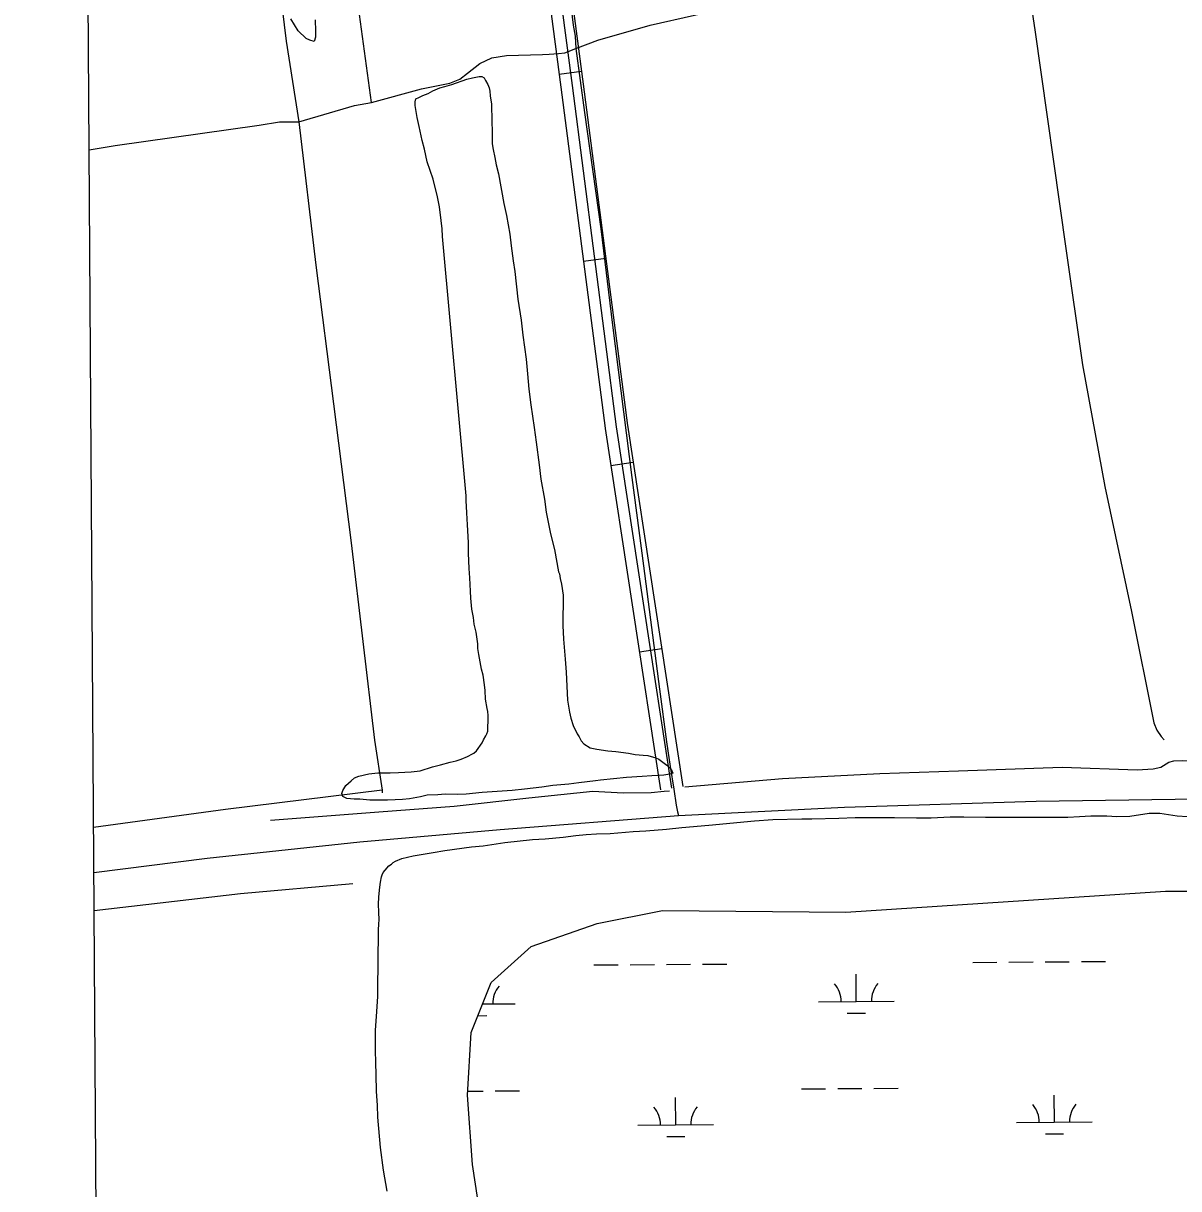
# Model space of a CAD drawing. Extents: x 3508733 to 3546731, y 546897 to 572481.
# Drawn here: x 3512800 to 3514331, y 555449 to 556994 of the extents above; entities that cross this region are included whole.
import ezdxf

# ---------------------------------------------------------------- set-up
doc = ezdxf.new("R2010")
doc.units = 0
for name, color, linetype in [('V-DTCH-CNTR', 7, 'Continuous'), ('V-GRID-FRAM', 7, 'Continuous'), ('V-RAIL-TRAK', 7, 'Continuous'), ('V-ROAD-CNTR', 7, 'Continuous'), ('V-SITE-VEGE', 7, 'Continuous'), ('V-TOPO-SHOR', 7, 'Continuous'), ('V-WETL-SWMP', 7, 'Continuous')]:
    doc.layers.add(name, color=color, linetype=linetype)

msp = doc.modelspace()

# ---------------------------------------------------------------- linework, layer by layer
at = {"layer": 'V-DTCH-CNTR'}
for points in [[(3513457.6, 557536.8), (3513480.1, 557362.2), (3513501, 557214.9), (3513522.7, 557039.4), (3513528.7, 556991.2), (3513531.2, 556976.9), (3513532.1, 556960.4), (3513543.7, 556875.4), (3513565.5, 556721.4), (3513580.8, 556593.8), (3513606.5, 556391.7), (3513621.6, 556274.5), (3513643, 556111.3), (3513652.5, 556041.1), (3513657, 556008.8), (3513661.9, 555978.4), (3513665, 555957.2), (3513666.8, 555948.4), (3513668.2, 555943.6)], [(3514064, 557530), (3514091.8, 557309), (3514118.5, 557131.8), (3514140.6, 556985), (3514181.3, 556695.4), (3514203.4, 556541), (3514233.2, 556379.9), (3514268.6, 556213.9), (3514298.1, 556066.6), (3514301.9, 556056.7), (3514307.9, 556048.2), (3514311.6, 556043.8)], [(3513261.6, 556888.9), (3513245.4, 557005.5), (3513218.3, 557255), (3513192.6, 557433.1)], [(3513123.1, 557176.3), (3513148.1, 556970.1), (3513165.2, 556863.1), (3513187.5, 556673.2), (3513211.2, 556489.5), (3513234.5, 556304.9), (3513265.4, 556043.3), (3513275.4, 555977.4), (3513275.6, 555973.5)], [(3513238.8, 556884.6), (3513261.6, 556888.9), (3513327.8, 556906.8), (3513365.2, 556914.4), (3513378.3, 556919.7), (3513388.7, 556927.5), (3513404.9, 556940.3), (3513421, 556947.8), (3513440.4, 556951.2), (3513488.1, 556952.5), (3513497, 556952.7), (3513509.3, 556953.8), (3513517.6, 556954.7), (3513532.1, 556960.4), (3513561.2, 556971.5), (3513630.6, 556991.3), (3513748.1, 557017.7)], [(3512887.4, 556826.2), (3512921.7, 556831.9), (3513112.7, 556858.7), (3513139.6, 556863.3), (3513165.2, 556863.1), (3513238.8, 556884.6)], [(3513275.4, 555977.4), (3513067.8, 555951.5), (3512893.1, 555927.7)], [(3513236.6, 555853.1), (3513088, 555840), (3512893.8, 555817.2)]]:
    msp.add_lwpolyline(points, dxfattribs=at)
at = {"layer": 'V-GRID-FRAM'}
msp.add_lwpolyline([(3512800, 570478.9), (3544431.3, 570695.1), (3544563.5, 552512.4), (3512916.4, 552296.1), (3512800, 570478.9)], dxfattribs=at)
at = {"layer": 'V-RAIL-TRAK'}
for points in [[(3513245.9, 555908.8), (3513432.1, 555925.2), (3513668.2, 555943.6), (3513888.3, 555954.7), (3514142.3, 555962.6), (3514356.7, 555965.8), (3514609.7, 555963.3), (3514753.6, 555961), (3514961.2, 555952.5), (3515165.5, 555940.8), (3515278.1, 555932.4), (3515490.8, 555913.1), (3515694.1, 555890.6), (3515892.4, 555867.8), (3516090.8, 555839.8), (3516272.5, 555810.8)], [(3512893.5, 555867.9), (3513043.5, 555887.3), (3513245.9, 555908.8)]]:
    msp.add_lwpolyline(points, dxfattribs=at)
at = {"layer": 'V-ROAD-CNTR'}
for p, q in [((3513539.7, 556929.9), (3513510, 556926)), ((3513572, 556682), (3513542.2, 556678.1)), ((3513608.2, 556411.7), (3513578.6, 556407.2)), ((3513646, 556164.5), (3513616.3, 556160))]:
    msp.add_line(p, q, dxfattribs=at)
for points in [[(3513024, 560694.7), (3513040.8, 560568.2), (3513062.7, 560386.2), (3513124.3, 559939.1), (3513240.1, 559037.8), (3513308.4, 558500.4), (3513370.6, 558031.8), (3513446.7, 557405.7), (3513512.2, 556909.1), (3513571, 556456.9)], [(3513038.8, 560696.7), (3513055.7, 560570.1), (3513077.6, 560388.1), (3513139.1, 559941.1), (3513255, 559039.7), (3513323.3, 558502.3), (3513385.5, 558033.7), (3513461.6, 557407.5), (3513527.1, 556911.1), (3513585.8, 556458.8)], [(3513401.1, 558029.7), (3513476.5, 557409.4), (3513541.9, 556913), (3513600.7, 556460.8)], [(3513571, 556456.6), (3513644.2, 555977.5)], [(3513585.8, 556458.8), (3513659, 555979.8)], [(3513600.7, 556461.1), (3513673.8, 555982)]]:
    msp.add_lwpolyline(points, dxfattribs=at)
at = {"layer": 'V-SITE-VEGE'}
for p, q in [((3514266.4, 555942.9), (3514292.1, 555946.7)), ((3514292.1, 555946.7), (3514306.1, 555946.6)), ((3514306.1, 555946.6), (3514328.9, 555943.3)), ((3513672.8, 555927.6), (3513708.2, 555930.7)), ((3513708.2, 555930.7), (3513769, 555936.5)), ((3513769, 555936.5), (3513793.3, 555938.2)), ((3513793.3, 555938.2), (3513831.5, 555939.4)), ((3513831.5, 555939.4), (3513844.8, 555939.4)), ((3513844.8, 555939.4), (3513880.8, 555939.9)), ((3513880.8, 555939.9), (3513902.3, 555940.9)), ((3513902.3, 555940.9), (3513934.8, 555941.1)), ((3513934.8, 555941.1), (3513954.5, 555941)), ((3513954.5, 555941), (3513983.8, 555940.5)), ((3513983.8, 555940.5), (3514003, 555940.5)), ((3514003, 555940.5), (3514028.1, 555941.8)), ((3514028.1, 555941.8), (3514046.3, 555942)), ((3514046.3, 555942), (3514074.9, 555941.6)), ((3514074.9, 555941.6), (3514121.3, 555941.4)), ((3514121.3, 555941.4), (3514139.5, 555941.3)), ((3514139.5, 555941.3), (3514167.1, 555941.5)), ((3514167.1, 555941.5), (3514183.9, 555941.4)), ((3514183.9, 555941.4), (3514199.6, 555942.4)), ((3514199.6, 555942.4), (3514214.6, 555943.1)), ((3514214.6, 555943.1), (3514236, 555943)), ((3514236, 555943), (3514248.9, 555942.2)), ((3514248.9, 555942.2), (3514266.4, 555942.9)), ((3514328.9, 555943.3), (3514342.5, 555942.5)), ((3513474.8, 555911.7), (3513491.6, 555912.7)), ((3513491.6, 555912.7), (3513515.5, 555915.1)), ((3513515.5, 555915.1), (3513532, 555917.2)), ((3513532, 555917.2), (3513545.9, 555918.5)), ((3513545.9, 555918.5), (3513559.5, 555919.2)), ((3513559.5, 555919.2), (3513577.7, 555919.8)), ((3513577.7, 555919.8), (3513608.1, 555922.6)), ((3513608.1, 555922.6), (3513624.9, 555923.2)), ((3513624.9, 555923.2), (3513652.1, 555925.6)), ((3513652.1, 555925.6), (3513672.8, 555927.6)), ((3513342.9, 555894.4), (3513358.6, 555897.2)), ((3513358.6, 555897.2), (3513394, 555902.1)), ((3513394, 555902.1), (3513409.4, 555903.4)), ((3513409.4, 555903.4), (3513438, 555907.9)), ((3513438, 555907.9), (3513474.8, 555911.7)), ((3513290.3, 555881.4), (3513293.2, 555883.2)), ((3513293.2, 555883.2), (3513301.4, 555886.7)), ((3513301.4, 555886.7), (3513316.4, 555890.3)), ((3513316.4, 555890.3), (3513342.9, 555894.4)), ((3513275.6, 555865.1), (3513277, 555867.9)), ((3513277, 555867.9), (3513279.5, 555871.1)), ((3513279.5, 555871.1), (3513284.5, 555876.8)), ((3513284.5, 555876.8), (3513287.8, 555879.3)), ((3513287.8, 555879.3), (3513290.3, 555881.4)), ((3513272.3, 555848.6), (3513273.4, 555855.1)), ((3513273.4, 555855.1), (3513274.8, 555862.2)), ((3513274.8, 555862.2), (3513275.6, 555865.1)), ((3513270.7, 555825.8), (3513271.1, 555835.8)), ((3513271.1, 555835.8), (3513272.3, 555848.6)), ((3513271.1, 555815.8), (3513270.7, 555825.8)), ((3513271, 555800.4), (3513271.7, 555805.1)), ((3513271.7, 555805.1), (3513271.1, 555815.8)), ((3513270.5, 555780.4), (3513270.6, 555791.1)), ((3513270.6, 555791.1), (3513271, 555800.4)), ((3513270.1, 555760), (3513270.5, 555780.4)), ((3513269.8, 555703.6), (3513270.1, 555760)), ((3513267.9, 555677.1), (3513269.8, 555703.6)), ((3513266.8, 555658.9), (3513267.9, 555677.1)), ((3513266.7, 555632.8), (3513266.8, 555658.9)), ((3513267.3, 555616), (3513266.7, 555632.8)), ((3513267.6, 555600.3), (3513267.3, 555616)), ((3513268.2, 555577.8), (3513267.6, 555600.3)), ((3513269.2, 555559.9), (3513268.2, 555577.8)), ((3513269.8, 555543.9), (3513269.2, 555559.9)), ((3513273.2, 555503.5), (3513269.8, 555543.9)), ((3513277.4, 555473.4), (3513273.2, 555503.5)), ((3513282.3, 555445.9), (3513277.4, 555473.4))]:
    msp.add_line(p, q, dxfattribs=at)
for points in [[(3513186.8, 556998.4), (3513187.1, 556983.4), (3513187, 556975.2), (3513185.6, 556969.8), (3513179.5, 556971.3), (3513174.9, 556973.8), (3513164.2, 556983.9), (3513154.3, 556999.6)], [(3513386.9, 556367.2), (3513355.5, 556711.1), (3513355.2, 556721.1), (3513353.8, 556732.2), (3513351.4, 556750.4), (3513349, 556763.7), (3513343, 556787.3), (3513335.2, 556810.2), (3513331.4, 556827), (3513328.6, 556838.4), (3513324.4, 556857), (3513321.9, 556868.8), (3513319.1, 556884.6), (3513319.2, 556889.6), (3513320.2, 556893.5), (3513324.2, 556895.6), (3513329.6, 556898.1), (3513336.4, 556900.9), (3513342.8, 556904.1), (3513352.1, 556908), (3513358.6, 556910.1), (3513367.9, 556912.6), (3513387.5, 556919.6), (3513395.4, 556921.4), (3513404, 556923.1), (3513407.6, 556923.1), (3513410.8, 556921.3), (3513412.5, 556917.7), (3513415.7, 556912.4), (3513417.1, 556908.4), (3513418.2, 556903.8), (3513418.5, 556897.7), (3513420.3, 556886.6), (3513420.9, 556863.7), (3513421.5, 556850.2), (3513421.5, 556834.1), (3513422.5, 556826.6), (3513425, 556815.8), (3513426.7, 556806.2), (3513429.5, 556794), (3513436.8, 556755), (3513440.3, 556739), (3513444.5, 556714.3), (3513446.6, 556698.9), (3513449, 556678.9), (3513451.1, 556664.6), (3513455.2, 556628.1), (3513459.7, 556600.2), (3513462.1, 556580.2), (3513466.3, 556548.7), (3513468, 556529.1), (3513470, 556508.7), (3513472.5, 556488), (3513477, 556457.9), (3513479.7, 556438.6), (3513483.5, 556408.6), (3513485.6, 556389.6), (3513490.5, 556362.8), (3513492.9, 556345.7), (3513498.8, 556317.1), (3513503.8, 556296.3), (3513509, 556266.6), (3513510.4, 556263.8), (3513511.5, 556257.7), (3513513.2, 556250.5), (3513515.3, 556235.9), (3513515.1, 556195.5), (3513515.7, 556177.6), (3513518.1, 556150.8), (3513519.5, 556133.7), (3513521.1, 556096.5), (3513523.9, 556080.8), (3513525.6, 556072.5), (3513528.8, 556062.9)], [(3513528.8, 556062.9), (3513534.1, 556051.8), (3513536.6, 556047.8), (3513539.1, 556042.8), (3513542.6, 556038.5), (3513551.2, 556033.5), (3513559.8, 556031.6), (3513574.4, 556029.4), (3513585.1, 556028.3), (3513601.9, 556026.1), (3513610.8, 556024.6), (3513621.5, 556023.5), (3513627.6, 556023.1), (3513638.3, 556019.9), (3513642.2, 556018.4), (3513652.9, 556010.5), (3513658.3, 556005.1), (3513660.7, 555999.7), (3513656.8, 555998.3), (3513648.6, 555997.3), (3513632.9, 555996.3), (3513620, 555995.3), (3513599.3, 555993.9), (3513564.9, 555990.5), (3513558.1, 555989.5), (3513536.3, 555987.1), (3513522.7, 555985), (3513501.7, 555983.3), (3513487, 555981.2), (3513464.1, 555978.5), (3513448, 555976.8), (3513408, 555974.1), (3513386.9, 555972), (3513374.8, 555971.7), (3513359, 555971.8), (3513349.4, 555971.1), (3513335.1, 555970.5), (3513326.1, 555968.4), (3513311.8, 555965.9), (3513302.6, 555964.9), (3513292.9, 555964.6), (3513282.5, 555963.9), (3513259.3, 555964), (3513245.7, 555965.1), (3513238.2, 555965.2), (3513228.6, 555966.3), (3513223.6, 555968.8), (3513222.2, 555972.7), (3513223.6, 555977), (3513227.2, 555983.4), (3513234.4, 555989.8), (3513238.7, 555993.4), (3513244.8, 555995.9), (3513258, 555999), (3513269.8, 556000.4), (3513286.3, 556000.3), (3513297, 556000.6), (3513314.1, 556001.6), (3513325.9, 556003), (3513342.4, 556008.3), (3513352.8, 556010.8), (3513365.7, 556014.3), (3513373.5, 556016), (3513380, 556018.5), (3513388.6, 556022), (3513395, 556025.2), (3513396.8, 556026.3), (3513400.7, 556029.5), (3513407.9, 556039.8), (3513409.7, 556044.1), (3513413, 556049.4), (3513414.1, 556051.9), (3513415.5, 556055.5), (3513415.5, 556059.8), (3513415.9, 556070.2), (3513416, 556076.2), (3513415.6, 556081.6), (3513414.6, 556085.5), (3513412.5, 556097.7), (3513411.8, 556109.5), (3513411.1, 556117), (3513409.4, 556129.5), (3513407.3, 556137.7), (3513403.4, 556157), (3513402.4, 556164.9), (3513402.4, 556171), (3513401.1, 556180.6), (3513400, 556186.7), (3513397.6, 556197.4), (3513396.5, 556206), (3513394.4, 556217.1), (3513393.1, 556231.8), (3513392.4, 556241.1), (3513391.8, 556258.6), (3513390.7, 556271.1), (3513389.8, 556291.5), (3513389.8, 556305.7), (3513388.5, 556329), (3513387.8, 556344.7), (3513386.8, 556361.1), (3513386.9, 556367.2)]]:
    msp.add_lwpolyline(points, dxfattribs=at)
at = {"layer": 'V-TOPO-SHOR'}
for points in [[(3513676.8, 555981.6), (3513805.9, 555992.5), (3513934.8, 555999.2), (3514039.2, 556003), (3514176.5, 556007.9), (3514276.1, 556004.2), (3514297.3, 556005.5), (3514307.2, 556007.7), (3514318, 556014.3), (3514324.7, 556016.1), (3514335.8, 556016.6), (3514347.5, 556016), (3514359, 556014.8), (3514384.5, 556017), (3514411.7, 556021.7), (3514428.3, 556027.2), (3514449.2, 556030.5), (3514467.4, 556027), (3514485.1, 556021.1), (3514494.5, 556019), (3514499.1, 556018.3)], [(3513127.5, 555937.5), (3513270.9, 555948.6), (3513371, 555955.9), (3513469.9, 555967.2), (3513554.6, 555975.7), (3513594.9, 555973.5), (3513631.9, 555974), (3513649.4, 555975.7), (3513656.3, 555976.4)]]:
    msp.add_lwpolyline(points, dxfattribs=at)
at = {"layer": 'V-WETL-SWMP'}
for p, q in [((3513890.1, 555815.4), (3514313.4, 555843.4)), ((3514313.4, 555843.4), (3514564.6, 555844.1)), ((3513560.6, 555800.6), (3513647.1, 555817.5)), ((3513647.1, 555817.5), (3513890.1, 555815.4)), ((3513473.1, 555770.1), (3513560.6, 555800.6)), ((3513420.1, 555722.1), (3513473.1, 555770.1)), ((3513556.2, 555745.5), (3513588.2, 555745.8)), ((3513604.2, 555745.9), (3513636.2, 555746.1)), ((3513652.2, 555746.2), (3513684.2, 555746.4)), ((3513700.2, 555746.5), (3513732.2, 555746.7)), ((3514058.1, 555749), (3514090.1, 555749.2)), ((3514106.1, 555749.3), (3514138.1, 555749.5)), ((3514154.1, 555749.6), (3514186.1, 555749.8)), ((3514202.1, 555750), (3514234, 555750.2)), ((3513903.8, 555697.2), (3513903.6, 555733.2)), ((3513393.4, 555655.8), (3513420.1, 555722.1)), ((3513853.8, 555696.8), (3513953.8, 555697.5)), ((3513408.7, 555693.8), (3513451.9, 555694.1)), ((3513891.9, 555681.7), (3513915.9, 555681.8)), ((3513402.5, 555678.3), (3513414, 555678.4)), ((3513388.4, 555573), (3513393.4, 555655.8)), ((3513395.3, 555481.1), (3513388.4, 555573)), ((3513388.8, 555578.2), (3513409.3, 555578.4)), ((3513425.3, 555578.5), (3513457.3, 555578.7)), ((3513831.2, 555581.2), (3513863.2, 555581.5)), ((3513879.2, 555581.6), (3513911.2, 555581.8)), ((3513927.2, 555581.9), (3513959.2, 555582.1)), ((3514166.3, 555537.1), (3514166.1, 555573.1)), ((3513664.5, 555533.7), (3513664.2, 555569.7)), ((3513614.5, 555533.3), (3513714.5, 555534)), ((3514116.3, 555536.8), (3514216.3, 555537.4)), ((3513652.6, 555518.2), (3513676.6, 555518.3)), ((3514154.5, 555521.6), (3514178.5, 555521.7)), ((3513412.9, 555363.6), (3513395.3, 555481.1))]:
    msp.add_line(p, q, dxfattribs=at)
for centre, start, end in [((3513457.2, 555694.6), 139.6198, 181.1635), ((3513848.6, 555697.3), 359.6198, 41.1635), ((3513959.1, 555698), 139.6198, 181.1635), ((3513719.7, 555534.5), 139.6198, 181.1635), ((3514111.1, 555537.2), 359.6198, 41.1635), ((3514221.6, 555538), 139.6198, 181.1635), ((3513609.2, 555533.8), 359.6198, 41.1635)]:
    msp.add_arc(centre, 35.2, start, end, dxfattribs=at)

doc.saveas('drawing.dxf')
